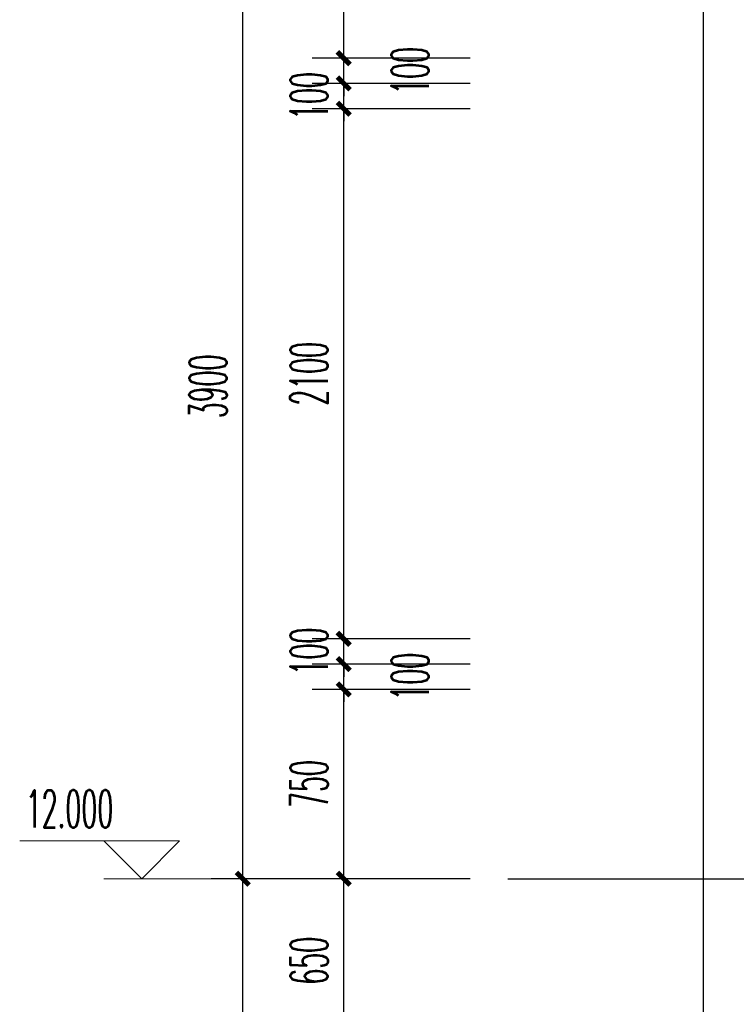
# Model space of a CAD drawing. Extents: x 1779708 to 7299578, y -1121471 to 88434.
# Tile 999 of 1056: x 6996937 to 6999775, y -962171 to -958271. Entities that reach past the tile are written whole.
import ezdxf

# ---------------------------------------------------------------- set-up
doc = ezdxf.new("R2010")
doc.units = 0
doc.header["$LTSCALE"] = 1000
doc.header["$MEASUREMENT"] = 0
doc.linetypes.add('DOTE', pattern=[2.4200000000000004, 2, -0.2, 0.02, -0.2])
doc.layers.get('0').update_dxf_attribs({"linetype": 'CONTINUOUS'})
doc.layers.get('Defpoints').update_dxf_attribs({"linetype": 'CONTINUOUS'})
for name, color, linetype in [('AXIS', 3, 'CONTINUOUS'), ('DOTE', 1, 'DOTE'), ('PUB_TEXT', 7, 'CONTINUOUS'), ('粉刷线', 213, 'CONTINUOUS')]:
    doc.layers.add(name, color=color, linetype=linetype)
doc.layers.add('DIM_ELEV', color=3, linetype='CONTINUOUS', lineweight=13)
doc.styles.add('_TCH_DIM', font='SIMPLEX.shx', dxfattribs={"width": 0.7, "bigfont": 'GBCBIG.shx'})
doc.styles.add('_TCH_DIM_T3', font='SIMPLEX.shx', dxfattribs={"width": 0.4941176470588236, "bigfont": 'GBCBIG.shx'})
doc.dimstyles.new('_TCH_ARCH&&50', dxfattribs={"dimtxt": 148.75, "dimasz": 50, "dimexe": 125, "dimexo": 150, "dimgap": 63.12500000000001, "dimtad": 1, "dimdec": 0, "dimzin": 0, "dimdsep": 46, "dimtxsty": '_TCH_DIM_T3', "dimblk": 'ARCHTICK', "dimcen": 0.09, "dimdle": 75, "dimclrt": 7, "dimazin": 2, "dimtfac": 1, "dimtdec": 0, "dimtix": 1, "dimtmove": 2, "dimatfit": 3, "dimfxl": 250, "dimtolj": 1, "dimtzin": 0, "dimarcsym": 0})

# ---------------------------------------------------------------- blocks, each defined once
blk = doc.blocks.new('_ArchTick')
at = {"color": 0, "linetype": 'ByBlock', "const_width": 0.4}
blk.add_lwpolyline([(-0.5, -0.5), (0.5, 0.5)], dxfattribs=at)
blk = doc.blocks.new('*D1559')
at = {"layer": 'AXIS', "color": 0, "lineweight": -2, "transparency": 16777216}
for p, q in [((6997820.466508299, -965648.247537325), (6997820.466508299, -961598.2475373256)), ((6998720.466508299, -961673.2475373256), (6997695.466508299, -961673.2475373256)), ((6998720.466508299, -965573.247537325), (6997695.466508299, -965573.247537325))]:
    blk.add_line(p, q, dxfattribs=at)
at = {"layer": 'Defpoints', "color": 0, "transparency": 16777216}
for p in [(6997820.466508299, -961673.2475373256), (6998870.466508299, -961673.2475373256), (6998870.466508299, -965573.247537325)]:
    blk.add_point(p, dxfattribs=at)
at = {"layer": 'AXIS', "color": 0, "lineweight": -2, "transparency": 16777216, "xscale": 50, "yscale": 50, "zscale": 50}
for p, rotation in [((6997820.466508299, -961673.2475373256), 90), ((6997820.466508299, -965573.247537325), 270)]:
    blk.add_blockref('_ArchTick', p, dxfattribs=dict(at, rotation=rotation))
at = {"layer": 'AXIS', "color": 7, "transparency": 16777216, "insert": (6997682.966508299, -963623.2475373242), "char_height": 148.75, "attachment_point": 5, "rotation": 90, "style": '_TCH_DIM_T3'}
blk.add_mtext('\\A1;3900', dxfattribs=at)
blk = doc.blocks.new('*D1560')
at = {"layer": 'AXIS', "color": 0, "lineweight": -2, "transparency": 16777216}
for p, q in [((6997820.466508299, -961748.2475373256), (6997820.466508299, -957698.2475373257)), ((6998720.466508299, -957773.2475373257), (6997695.466508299, -957773.2475373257)), ((6998720.466508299, -961673.2475373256), (6997695.466508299, -961673.2475373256))]:
    blk.add_line(p, q, dxfattribs=at)
at = {"layer": 'Defpoints', "color": 0, "transparency": 16777216}
for p in [(6997820.466508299, -957773.2475373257), (6998870.466508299, -957773.2475373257), (6998870.466508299, -961673.2475373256)]:
    blk.add_point(p, dxfattribs=at)
at = {"layer": 'AXIS', "color": 0, "lineweight": -2, "transparency": 16777216, "xscale": 50, "yscale": 50, "zscale": 50}
for p, rotation in [((6997820.466508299, -957773.2475373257), 90), ((6997820.466508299, -961673.2475373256), 270)]:
    blk.add_blockref('_ArchTick', p, dxfattribs=dict(at, rotation=rotation))
at = {"layer": 'AXIS', "color": 7, "transparency": 16777216, "insert": (6997682.966508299, -959723.2475373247), "char_height": 148.75, "attachment_point": 5, "rotation": 90, "style": '_TCH_DIM_T3'}
blk.add_mtext('\\A1;3900', dxfattribs=at)
blk = doc.blocks.new('*D1584')
at = {"layer": 'AXIS', "color": 0, "lineweight": -2, "transparency": 16777216}
for p, q in [((6998220.466508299, -962398.2475373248), (6998220.466508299, -961598.2475373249)), ((6998720.466508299, -961673.2475373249), (6998095.466508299, -961673.2475373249)), ((6998720.466508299, -962323.2475373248), (6998095.466508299, -962323.2475373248))]:
    blk.add_line(p, q, dxfattribs=at)
at = {"layer": 'Defpoints', "color": 0, "transparency": 16777216}
for p in [(6998220.466508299, -961673.2475373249), (6998870.466508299, -961673.2475373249), (6998870.466508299, -962323.2475373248)]:
    blk.add_point(p, dxfattribs=at)
at = {"layer": 'AXIS', "color": 0, "lineweight": -2, "transparency": 16777216, "xscale": 50, "yscale": 50, "zscale": 50}
for p, rotation in [((6998220.466508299, -961673.2475373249), 90), ((6998220.466508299, -962323.2475373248), 270)]:
    blk.add_blockref('_ArchTick', p, dxfattribs=dict(at, rotation=rotation))
at = {"layer": 'AXIS', "color": 7, "transparency": 16777216, "insert": (6998082.966508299, -961998.2475373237), "char_height": 148.75, "attachment_point": 5, "rotation": 90, "style": '_TCH_DIM_T3'}
blk.add_mtext('\\A1;650', dxfattribs=at)
blk = doc.blocks.new('*D1585')
at = {"layer": 'AXIS', "color": 0, "lineweight": -2, "transparency": 16777216}
for p, q in [((6998220.466508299, -961748.2475373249), (6998220.466508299, -960848.2475373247)), ((6998720.466508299, -960923.2475373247), (6998095.466508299, -960923.2475373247)), ((6998720.466508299, -961673.2475373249), (6998095.466508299, -961673.2475373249))]:
    blk.add_line(p, q, dxfattribs=at)
at = {"layer": 'Defpoints', "color": 0, "transparency": 16777216}
for p in [(6998220.466508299, -960923.2475373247), (6998870.466508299, -960923.2475373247), (6998870.466508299, -961673.2475373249)]:
    blk.add_point(p, dxfattribs=at)
at = {"layer": 'AXIS', "color": 0, "lineweight": -2, "transparency": 16777216, "xscale": 50, "yscale": 50, "zscale": 50}
for p, rotation in [((6998220.466508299, -960923.2475373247), 90), ((6998220.466508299, -961673.2475373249), 270)]:
    blk.add_blockref('_ArchTick', p, dxfattribs=dict(at, rotation=rotation))
at = {"layer": 'AXIS', "color": 7, "transparency": 16777216, "insert": (6998082.966508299, -961298.2475373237), "char_height": 148.75, "attachment_point": 5, "rotation": 90, "style": '_TCH_DIM_T3'}
blk.add_mtext('\\A1;750', dxfattribs=at)
blk = doc.blocks.new('*D1586')
at = {"layer": 'AXIS', "color": 0, "lineweight": -2, "transparency": 16777216}
for p, q in [((6998220.466508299, -960823.2475373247), (6998220.466508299, -960773.2475373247)), ((6998720.466508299, -960823.2475373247), (6998095.466508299, -960823.2475373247)), ((6998220.466508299, -960923.2475373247), (6998220.466508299, -960823.2475373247)), ((6998720.466508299, -960923.2475373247), (6998095.466508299, -960923.2475373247)), ((6998220.466508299, -960923.2475373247), (6998220.466508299, -960973.2475373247))]:
    blk.add_line(p, q, dxfattribs=at)
at = {"layer": 'Defpoints', "color": 0, "transparency": 16777216}
for p in [(6998220.466508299, -960823.2475373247), (6998870.466508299, -960823.2475373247), (6998870.466508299, -960923.2475373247)]:
    blk.add_point(p, dxfattribs=at)
at = {"layer": 'AXIS', "color": 0, "lineweight": -2, "transparency": 16777216, "xscale": 50, "yscale": 50, "zscale": 50}
for p, rotation in [((6998220.466508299, -960823.2475373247), 270), ((6998220.466508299, -960923.2475373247), 90)]:
    blk.add_blockref('_ArchTick', p, dxfattribs=dict(at, rotation=rotation))
at = {"layer": 'AXIS', "color": 7, "transparency": 16777216, "insert": (6998482.966508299, -960873.2475373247), "char_height": 148.75, "attachment_point": 5, "rotation": 90, "style": '_TCH_DIM_T3'}
blk.add_mtext('\\A1;100', dxfattribs=at)
blk = doc.blocks.new('*D1587')
at = {"layer": 'AXIS', "color": 0, "lineweight": -2, "transparency": 16777216}
for p, q in [((6998220.466508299, -960723.2475373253), (6998220.466508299, -960673.2475373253)), ((6998720.466508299, -960723.2475373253), (6998095.466508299, -960723.2475373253)), ((6998220.466508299, -960823.2475373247), (6998220.466508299, -960723.2475373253)), ((6998720.466508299, -960823.2475373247), (6998095.466508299, -960823.2475373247)), ((6998220.466508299, -960823.2475373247), (6998220.466508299, -960873.2475373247))]:
    blk.add_line(p, q, dxfattribs=at)
at = {"layer": 'Defpoints', "color": 0, "transparency": 16777216}
for p in [(6998220.466508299, -960723.2475373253), (6998870.466508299, -960723.2475373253), (6998870.466508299, -960823.2475373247)]:
    blk.add_point(p, dxfattribs=at)
at = {"layer": 'AXIS', "color": 0, "lineweight": -2, "transparency": 16777216, "xscale": 50, "yscale": 50, "zscale": 50}
for p, rotation in [((6998220.466508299, -960723.2475373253), 270), ((6998220.466508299, -960823.2475373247), 90)]:
    blk.add_blockref('_ArchTick', p, dxfattribs=dict(at, rotation=rotation))
at = {"layer": 'AXIS', "color": 7, "transparency": 16777216, "insert": (6998082.966508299, -960773.247537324), "char_height": 148.75, "attachment_point": 5, "rotation": 90, "style": '_TCH_DIM_T3'}
blk.add_mtext('\\A1;100', dxfattribs=at)
blk = doc.blocks.new('*D1588')
at = {"layer": 'AXIS', "color": 0, "lineweight": -2, "transparency": 16777216}
for p, q in [((6998220.466508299, -960798.2475373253), (6998220.466508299, -958548.2475373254)), ((6998720.466508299, -958623.2475373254), (6998095.466508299, -958623.2475373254)), ((6998720.466508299, -960723.2475373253), (6998095.466508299, -960723.2475373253))]:
    blk.add_line(p, q, dxfattribs=at)
at = {"layer": 'Defpoints', "color": 0, "transparency": 16777216}
for p in [(6998220.466508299, -958623.2475373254), (6998870.466508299, -958623.2475373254), (6998870.466508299, -960723.2475373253)]:
    blk.add_point(p, dxfattribs=at)
at = {"layer": 'AXIS', "color": 0, "lineweight": -2, "transparency": 16777216, "xscale": 50, "yscale": 50, "zscale": 50}
for p, rotation in [((6998220.466508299, -958623.2475373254), 90), ((6998220.466508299, -960723.2475373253), 270)]:
    blk.add_blockref('_ArchTick', p, dxfattribs=dict(at, rotation=rotation))
at = {"layer": 'AXIS', "color": 7, "transparency": 16777216, "insert": (6998082.966508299, -959673.2475373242), "char_height": 148.75, "attachment_point": 5, "rotation": 90, "style": '_TCH_DIM_T3'}
blk.add_mtext('\\A1;2100', dxfattribs=at)
blk = doc.blocks.new('*D1589')
at = {"layer": 'AXIS', "color": 0, "lineweight": -2, "transparency": 16777216}
for p, q in [((6998220.466508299, -958523.2475373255), (6998220.466508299, -958473.2475373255)), ((6998720.466508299, -958523.2475373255), (6998095.466508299, -958523.2475373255)), ((6998220.466508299, -958623.2475373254), (6998220.466508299, -958523.2475373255)), ((6998720.466508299, -958623.2475373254), (6998095.466508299, -958623.2475373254)), ((6998220.466508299, -958623.2475373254), (6998220.466508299, -958673.2475373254))]:
    blk.add_line(p, q, dxfattribs=at)
at = {"layer": 'Defpoints', "color": 0, "transparency": 16777216}
for p in [(6998220.466508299, -958523.2475373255), (6998870.466508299, -958523.2475373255), (6998870.466508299, -958623.2475373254)]:
    blk.add_point(p, dxfattribs=at)
at = {"layer": 'AXIS', "color": 0, "lineweight": -2, "transparency": 16777216, "xscale": 50, "yscale": 50, "zscale": 50}
for p, rotation in [((6998220.466508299, -958523.2475373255), 270), ((6998220.466508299, -958623.2475373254), 90)]:
    blk.add_blockref('_ArchTick', p, dxfattribs=dict(at, rotation=rotation))
at = {"layer": 'AXIS', "color": 7, "transparency": 16777216, "insert": (6998082.966508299, -958573.2475373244), "char_height": 148.75, "attachment_point": 5, "rotation": 90, "style": '_TCH_DIM_T3'}
blk.add_mtext('\\A1;100', dxfattribs=at)
blk = doc.blocks.new('*D1590')
at = {"layer": 'AXIS', "color": 0, "lineweight": -2, "transparency": 16777216}
for p, q in [((6998220.466508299, -958423.2475373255), (6998220.466508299, -958373.2475373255)), ((6998720.466508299, -958423.2475373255), (6998095.466508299, -958423.2475373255)), ((6998220.466508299, -958523.2475373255), (6998220.466508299, -958423.2475373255)), ((6998720.466508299, -958523.2475373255), (6998095.466508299, -958523.2475373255)), ((6998220.466508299, -958523.2475373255), (6998220.466508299, -958573.2475373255))]:
    blk.add_line(p, q, dxfattribs=at)
at = {"layer": 'Defpoints', "color": 0, "transparency": 16777216}
for p in [(6998220.466508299, -958423.2475373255), (6998870.466508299, -958423.2475373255), (6998870.466508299, -958523.2475373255)]:
    blk.add_point(p, dxfattribs=at)
at = {"layer": 'AXIS', "color": 0, "lineweight": -2, "transparency": 16777216, "xscale": 50, "yscale": 50, "zscale": 50}
for p, rotation in [((6998220.466508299, -958423.2475373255), 270), ((6998220.466508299, -958523.2475373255), 90)]:
    blk.add_blockref('_ArchTick', p, dxfattribs=dict(at, rotation=rotation))
at = {"layer": 'AXIS', "color": 7, "transparency": 16777216, "insert": (6998482.966508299, -958473.2475373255), "char_height": 148.75, "attachment_point": 5, "rotation": 90, "style": '_TCH_DIM_T3'}
blk.add_mtext('\\A1;100', dxfattribs=at)
blk = doc.blocks.new('*D1591')
at = {"layer": 'AXIS', "color": 0, "lineweight": -2, "transparency": 16777216}
for p, q in [((6998220.466508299, -958498.2475373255), (6998220.466508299, -957698.2475373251)), ((6998720.466508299, -957773.2475373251), (6998095.466508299, -957773.2475373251)), ((6998720.466508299, -958423.2475373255), (6998095.466508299, -958423.2475373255))]:
    blk.add_line(p, q, dxfattribs=at)
at = {"layer": 'Defpoints', "color": 0, "transparency": 16777216}
for p in [(6998220.466508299, -957773.2475373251), (6998870.466508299, -957773.2475373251), (6998870.466508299, -958423.2475373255)]:
    blk.add_point(p, dxfattribs=at)
at = {"layer": 'AXIS', "color": 0, "lineweight": -2, "transparency": 16777216, "xscale": 50, "yscale": 50, "zscale": 50}
for p, rotation in [((6998220.466508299, -957773.2475373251), 90), ((6998220.466508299, -958423.2475373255), 270)]:
    blk.add_blockref('_ArchTick', p, dxfattribs=dict(at, rotation=rotation))
at = {"layer": 'AXIS', "color": 7, "transparency": 16777216, "insert": (6998082.966508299, -958098.2475373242), "char_height": 148.75, "attachment_point": 5, "rotation": 90, "style": '_TCH_DIM_T3'}
blk.add_mtext('\\A1;650', dxfattribs=at)

msp = doc.modelspace()

# ---------------------------------------------------------------- linework, layer by layer
at = {"layer": 'DIM_ELEV'}
for p, q in [((6997570.466508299, -961523.2475373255), (6996937.133174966, -961523.2475373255)), ((6997420.466508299, -961673.2475373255), (6997270.466508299, -961523.2475373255)), ((6997420.466508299, -961673.2475373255), (6997570.466508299, -961523.2475373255)), ((6998220.466508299, -961673.2475373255), (6997270.466508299, -961673.2475373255))]:
    msp.add_line(p, q, dxfattribs=at)
at = {"layer": 'DOTE', "linetype": 'DOTE', "ltscale": 0.5}
msp.add_line((6998870.466508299, -961673.2475373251), (7000770.466508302, -961673.2475373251), dxfattribs=at)
at = {"layer": '粉刷线'}
msp.add_line((6999645.466508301, -972543.2475373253), (6999645.4665083, -950848.2475373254), dxfattribs=at)

# ---------------------------------------------------------------- texts
at = {"layer": 'PUB_TEXT', "color": 7, "style": '_TCH_DIM', "width": 0.4941176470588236}
msp.add_text('12.000', height=148.75, dxfattribs=at).set_placement((6996960.933174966, -961470.7475373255))

# ---------------------------------------------------------------- dimensions: what is measured, and where the dimension line sits
at = {"layer": 'AXIS'}
for p1, p2, distance, picture, middle in [((6998870.466508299, -961673.2475373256), (6998870.466508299, -957773.2475373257), 1050, '*D1560', (6997682.966508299, -959723.2475373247)), ((6998870.466508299, -958423.2475373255), (6998870.466508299, -957773.2475373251), 650, '*D1591', (6998082.966508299, -958098.2475373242)), ((6998870.466508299, -958623.2475373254), (6998870.466508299, -958523.2475373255), 650, '*D1589', (6998082.966508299, -958573.2475373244)), ((6998870.466508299, -960723.2475373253), (6998870.466508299, -958623.2475373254), 650, '*D1588', (6998082.966508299, -959673.2475373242)), ((6998870.466508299, -960823.2475373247), (6998870.466508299, -960723.2475373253), 650, '*D1587', (6998082.966508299, -960773.247537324)), ((6998870.466508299, -961673.2475373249), (6998870.466508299, -960923.2475373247), 650, '*D1585', (6998082.966508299, -961298.2475373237)), ((6998870.466508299, -965573.247537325), (6998870.466508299, -961673.2475373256), 1050, '*D1559', (6997682.966508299, -963623.2475373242)), ((6998870.466508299, -962323.2475373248), (6998870.466508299, -961673.2475373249), 650, '*D1584', (6998082.966508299, -961998.2475373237))]:
    dim = msp.add_aligned_dim(p1=p1, p2=p2, distance=distance, dimstyle='_TCH_ARCH&&50', dxfattribs=at)
    dim.commit()
    dim.dimension.update_dxf_attribs({"geometry": picture, "text_midpoint": middle})
for base, p1, p2, picture, middle in [((6998220.466508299, -958423.2475373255), (6998870.466508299, -958523.2475373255), (6998870.466508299, -958423.2475373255), '*D1590', (6998482.966508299, -958473.2475373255)), ((6998220.466508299, -960823.2475373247), (6998870.466508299, -960923.2475373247), (6998870.466508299, -960823.2475373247), '*D1586', (6998482.966508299, -960873.2475373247))]:
    dim = msp.add_linear_dim(base=base, p1=p1, p2=p2, angle=90, dimstyle='_TCH_ARCH&&50', dxfattribs=at)
    dim.commit()
    dim.dimension.update_dxf_attribs({"geometry": picture, "text_midpoint": middle, "dimtype": 161})

doc.saveas('drawing.dxf')
